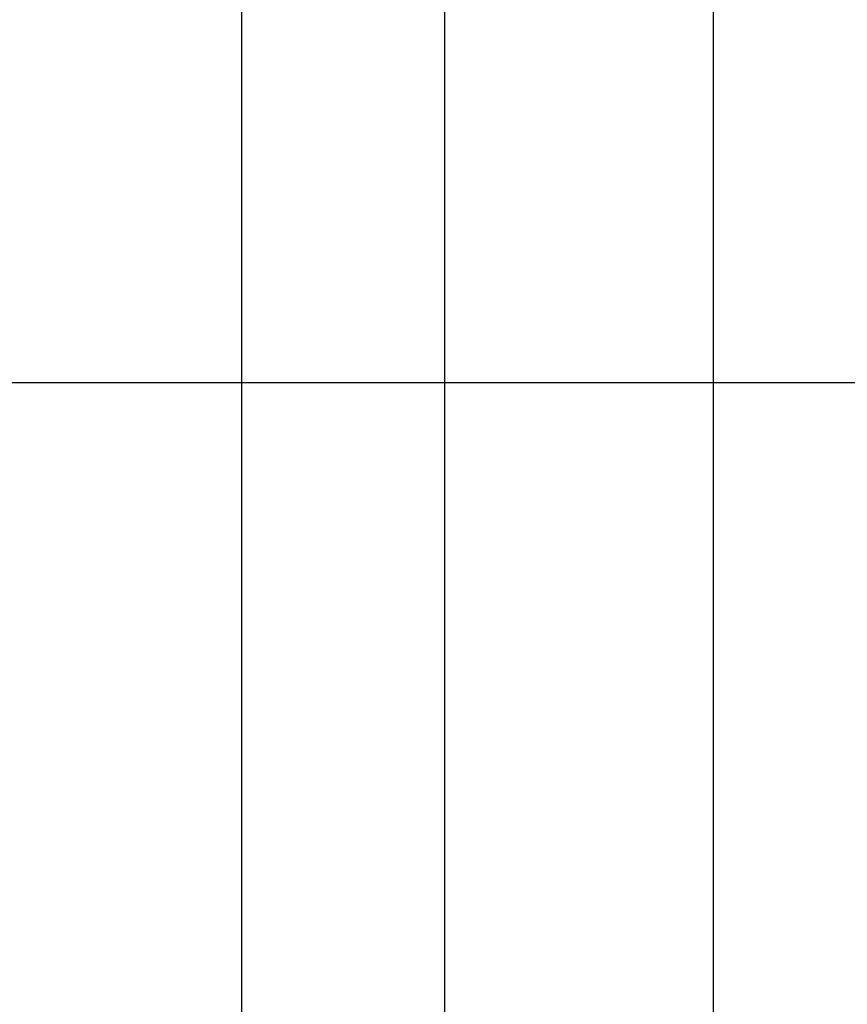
# Model space of a CAD drawing. Header units: centimetres. Extents: x -131 to 30, y 97 to 149.
# Tile 389 of 656: x -50.111 to -49.827, y 120.102 to 120.44. Entities that reach past the tile are written whole.
import ezdxf

# ---------------------------------------------------------------- set-up
doc = ezdxf.new("R2010")
doc.units = ezdxf.units.CM
for name, color, linetype, true_color in [('Calque 02', 7, 'Continuous', 0x7d26cd), ('Calque 06', 7, 'Continuous', 0x815a2c), ('solide4', 7, 'Continuous', 0xdc0000)]:
    doc.layers.add(name, color=color, linetype=linetype, true_color=true_color)

msp = doc.modelspace()

# ---------------------------------------------------------------- linework, layer by layer
at = {"layer": 'Calque 02'}
for p, q in [((-49.87303, 99.81548, 13.13493), (-49.87303, 140.81548, 13.13493)), ((-49.87303, 101.81548, 50.13493), (-49.87303, 138.81548, 50.13493)), ((21.12697, 120.31548, 13.13493), (-120.87303, 120.31548, 13.13493)), ((19.12697, 120.31548, 50.13493), (-118.87303, 120.31548, 50.13493))]:
    msp.add_line(p, q, dxfattribs=at)
at = {"layer": 'Calque 06'}
for points in [[(-49.96522, 99.43078, 12.91113), (-49.96522, 121.05195, 12.91113), (-49.96522, 142.67312, 12.91113)], [(-49.96522, 99.43078, 12.91113), (-49.96522, 121.05195, 12.91113), (-49.96522, 142.67312, 12.91113)], [(-49.96522, 99.84519, 4.61352), (-49.96522, 121.05195, 4.61352), (-49.96522, 142.25871, 4.61352)], [(-49.96522, 99.84519, 4.61352), (-49.96522, 121.05195, 4.61352), (-49.96522, 142.25871, 4.61352)]]:
    msp.add_open_spline(points, degree=2, dxfattribs=at)
at = {"layer": 'solide4'}
for points in [[(-50.03493, 102.30453, 2.88716), (-50.03493, 120.83239, 2.88716), (-50.03493, 139.36024, 2.88716)], [(-50.03493, 102.30453, 2.88716), (-50.03493, 120.83239, 2.88716), (-50.03493, 139.36024, 2.88716)], [(-50.03493, 102.65966, 4.63924), (-50.03493, 120.83239, 4.63924), (-50.03493, 139.00511, 4.63924)], [(-50.03493, 102.65966, 4.63924), (-50.03493, 120.83239, 4.63924), (-50.03493, 139.00511, 4.63924)]]:
    msp.add_open_spline(points, degree=2, dxfattribs=at)

doc.saveas('drawing.dxf')
